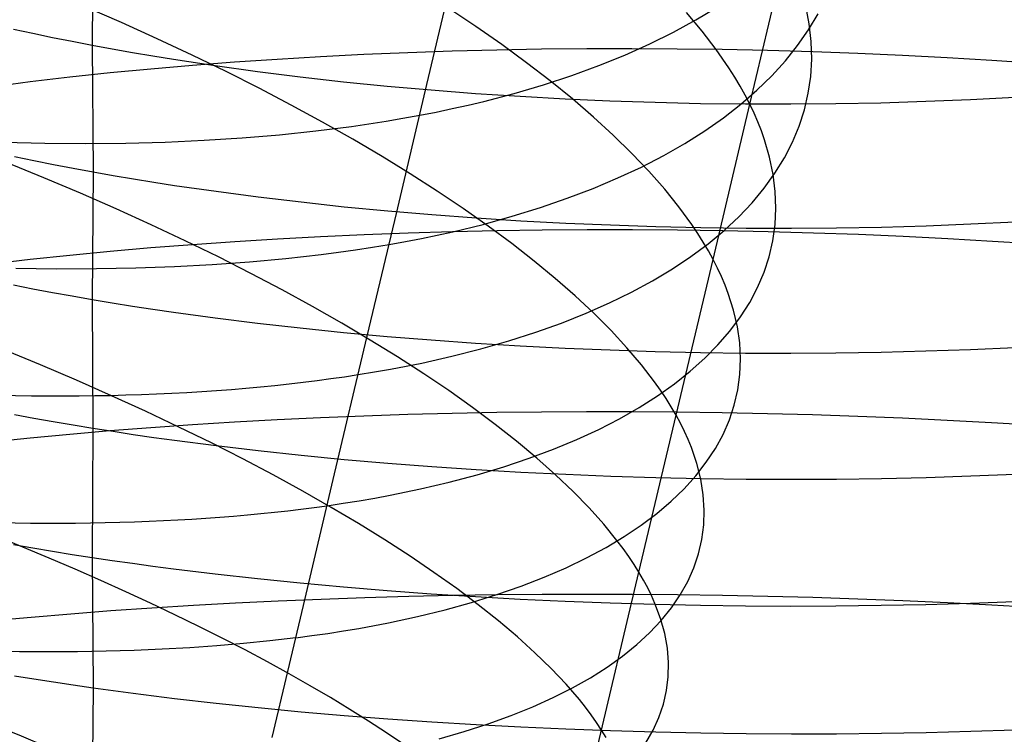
# Model space of a CAD drawing. Extents: x -383 to 1849, y -1185 to -529.
# Tile 354 of 656: x 242.79 to 253.49, y -994.52 to -986.75. Entities that reach past the tile are written whole.
import ezdxf

# ---------------------------------------------------------------- set-up
doc = ezdxf.new("R2010")
doc.units = 0
doc.layers.add('PREDEFINITO', color=7, linetype='CONTINUOUS')

msp = doc.modelspace()

# ---------------------------------------------------------------- linework, layer by layer
at = {"layer": 'PREDEFINITO'}
for p, q in [((250.725, -987.666, 488.16), (251.516, -984.329, 489.432)), ((243.585, -985.66, 644.408), (243.574, -987.024, 644.991)), ((247.215, -987.454, 503.281), (247.544, -986.065, 503.882)), ((243.895, -986.78, 478.838), (243.499, -986.608, 478.606)), ((247.748, -986.822, 482.404), (247.454, -986.626, 482.061)), ((250.139, -986.751, 499.714), (250.371, -986.612, 499.303)), ((251.372, -986.793, 490.552), (251.335, -986.597, 490.106)), ((250.207, -986.871, 486.459), (250.038, -986.669, 486.048)), ((251.364, -986.858, 495.218), (251.468, -986.683, 494.77)), ((242.72, -986.85, 645.427), (242.931, -986.895, 645.313)), ((244.283, -986.955, 479.083), (243.895, -986.78, 478.838)), ((248.029, -987.018, 482.756), (247.748, -986.822, 482.404)), ((249.895, -986.884, 500.118), (250.139, -986.751, 499.714)), ((251.393, -986.986, 491), (251.372, -986.793, 490.552)), ((242.931, -986.895, 645.313), (243.143, -986.94, 645.202)), ((243.143, -986.94, 645.202), (243.358, -986.982, 645.095)), ((244.661, -987.132, 479.34), (244.283, -986.955, 479.083)), ((249.637, -987.011, 500.516), (249.895, -986.884, 500.118)), ((250.36, -987.072, 486.876), (250.207, -986.871, 486.459)), ((251.245, -987.028, 495.664), (251.364, -986.858, 495.218)), ((243.358, -986.982, 645.095), (243.574, -987.024, 644.991)), ((243.574, -987.024, 644.991), (243.793, -987.064, 644.892)), ((243.574, -987.024, 644.991), (243.584, -988.403, 645.539)), ((243.793, -987.064, 644.892), (244.013, -987.104, 644.795)), ((248.298, -987.216, 483.118), (248.029, -987.018, 482.756)), ((248.952, -987.065, 674.886), (248.462, -987.07, 674.834)), ((249.442, -987.064, 674.923), (248.952, -987.065, 674.886)), ((249.367, -987.132, 500.907), (249.637, -987.011, 500.516)), ((249.934, -987.067, 674.946), (249.442, -987.064, 674.923)), ((250.426, -987.073, 674.953), (249.934, -987.067, 674.946)), ((251.112, -987.195, 496.108), (251.245, -987.028, 495.664)), ((251.398, -987.176, 491.45), (251.393, -986.986, 491)), ((244.013, -987.104, 644.795), (244.235, -987.141, 644.703)), ((244.235, -987.141, 644.703), (244.459, -987.178, 644.614)), ((245.03, -987.311, 479.609), (244.661, -987.132, 479.34)), ((246.056, -987.151, 674.355), (245.587, -987.179, 674.216)), ((246.53, -987.127, 674.48), (246.056, -987.151, 674.355)), ((247.008, -987.107, 674.59), (246.53, -987.127, 674.48)), ((247.49, -987.091, 674.686), (247.008, -987.107, 674.59)), ((247.975, -987.078, 674.767), (247.49, -987.091, 674.686)), ((248.462, -987.07, 674.834), (247.975, -987.078, 674.767)), ((249.085, -987.246, 501.29), (249.367, -987.132, 500.907)), ((250.498, -987.272, 487.299), (250.36, -987.072, 486.876)), ((250.918, -987.083, 674.946), (250.426, -987.073, 674.953)), ((251.409, -987.098, 674.925), (250.918, -987.083, 674.946)), ((251.899, -987.115, 674.888), (251.409, -987.098, 674.925)), ((252.387, -987.137, 674.836), (251.899, -987.115, 674.888)), ((252.872, -987.163, 674.77), (252.387, -987.137, 674.836)), ((253.355, -987.192, 674.688), (252.872, -987.163, 674.77)), ((244.665, -987.245, 673.894), (244.213, -987.284, 673.712)), ((244.459, -987.178, 644.614), (244.912, -987.246, 644.448)), ((245.123, -987.21, 674.062), (244.665, -987.245, 673.894)), ((244.912, -987.246, 644.448), (245.372, -987.31, 644.296)), ((245.587, -987.179, 674.216), (245.123, -987.21, 674.062)), ((248.554, -987.413, 483.488), (248.298, -987.216, 483.118)), ((248.79, -987.354, 501.665), (249.085, -987.246, 501.29)), ((250.561, -987.371, 487.512), (250.498, -987.272, 487.299)), ((250.964, -987.357, 496.549), (251.112, -987.195, 496.108)), ((251.388, -987.364, 491.902), (251.398, -987.176, 491.45)), ((253.834, -987.225, 674.592), (253.355, -987.192, 674.688)), ((243.331, -987.374, 673.304), (242.902, -987.424, 673.079)), ((243.769, -987.327, 673.515), (243.331, -987.374, 673.304)), ((244.213, -987.284, 673.712), (243.769, -987.327, 673.515)), ((245.39, -987.493, 479.891), (245.03, -987.311, 479.609)), ((245.372, -987.31, 644.296), (245.837, -987.368, 644.159)), ((245.837, -987.368, 644.159), (246.307, -987.422, 644.037)), ((248.483, -987.455, 502.031), (248.79, -987.354, 501.665)), ((250.62, -987.47, 487.727), (250.561, -987.371, 487.512)), ((250.803, -987.514, 496.987), (250.964, -987.357, 496.549)), ((251.361, -987.548, 492.355), (251.388, -987.364, 491.902)), ((242.902, -987.424, 673.079), (242.69, -987.451, 672.961)), ((245.74, -987.676, 480.183), (245.39, -987.493, 479.891)), ((246.307, -987.422, 644.037), (246.782, -987.469, 643.929)), ((246.782, -987.469, 643.929), (247.26, -987.512, 643.836)), ((246.883, -988.854, 502.707), (247.215, -987.454, 503.281)), ((248.163, -987.549, 502.389), (248.483, -987.455, 502.031)), ((248.797, -987.61, 483.866), (248.554, -987.413, 483.488)), ((250.674, -987.568, 487.943), (250.62, -987.47, 487.727)), ((247.26, -987.512, 643.836), (247.743, -987.549, 643.757)), ((247.743, -987.549, 643.757), (248.228, -987.581, 643.693)), ((247.832, -987.636, 502.736), (248.163, -987.549, 502.389)), ((248.228, -987.581, 643.693), (248.716, -987.608, 643.643)), ((250.627, -987.666, 497.421), (250.803, -987.514, 496.987)), ((250.725, -987.666, 488.16), (250.674, -987.568, 487.943)), ((251.319, -987.729, 492.808), (251.361, -987.548, 492.355)), ((253.124, -987.615, 643.842), (253.605, -987.589, 643.936)), ((246.079, -987.861, 480.487), (245.74, -987.676, 480.183)), ((247.49, -987.715, 503.074), (247.663, -987.676, 502.906)), ((247.663, -987.676, 502.906), (247.832, -987.636, 502.736)), ((248.716, -987.608, 643.643), (249.205, -987.63, 643.608)), ((249.026, -987.807, 484.252), (248.797, -987.61, 483.866)), ((249.205, -987.63, 643.608), (249.696, -987.646, 643.587)), ((249.696, -987.646, 643.587), (250.188, -987.658, 643.581)), ((250.188, -987.658, 643.581), (250.68, -987.663, 643.589)), ((250.327, -989.355, 487.582), (250.725, -987.666, 488.16)), ((250.438, -987.814, 497.851), (250.627, -987.666, 497.421)), ((250.68, -987.663, 643.589), (251.171, -987.664, 643.611)), ((250.771, -987.763, 488.379), (250.725, -987.666, 488.16)), ((251.171, -987.664, 643.611), (251.662, -987.66, 643.647)), ((251.662, -987.66, 643.647), (252.151, -987.65, 643.698)), ((252.151, -987.65, 643.698), (252.639, -987.635, 643.763)), ((252.639, -987.635, 643.763), (253.124, -987.615, 643.842)), ((246.954, -987.82, 503.56), (247.136, -987.787, 503.4)), ((247.136, -987.787, 503.4), (247.314, -987.752, 503.238)), ((247.314, -987.752, 503.238), (247.49, -987.715, 503.074)), ((249.241, -988.004, 484.646), (249.026, -987.807, 484.252)), ((250.235, -987.956, 498.276), (250.438, -987.814, 497.851)), ((250.813, -987.86, 488.598), (250.771, -987.763, 488.379)), ((251.262, -987.907, 493.262), (251.319, -987.729, 492.808)), ((246.008, -987.957, 504.314), (246.394, -987.908, 504.021)), ((246.408, -988.047, 480.802), (246.079, -987.861, 480.487)), ((246.394, -987.908, 504.021), (246.584, -987.881, 503.87)), ((246.584, -987.881, 503.87), (246.77, -987.851, 503.716)), ((246.77, -987.851, 503.716), (246.954, -987.82, 503.56)), ((250.851, -987.957, 488.819), (250.813, -987.86, 488.598)), ((251.189, -988.081, 493.716), (251.262, -987.907, 493.262)), ((244.792, -988.059, 505.125), (245.206, -988.032, 504.866)), ((245.206, -988.032, 504.866), (245.612, -987.998, 504.596)), ((245.612, -987.998, 504.596), (246.008, -987.957, 504.314)), ((249.442, -988.201, 485.047), (249.241, -988.004, 484.646)), ((250.018, -988.093, 498.696), (250.235, -987.956, 498.276)), ((250.885, -988.053, 489.04), (250.851, -987.957, 488.819)), ((242.611, -988.081, 506.236), (243.06, -988.091, 506.038)), ((243.06, -988.091, 506.038), (243.504, -988.094, 505.828)), ((243.504, -988.094, 505.828), (243.94, -988.089, 505.606)), ((243.94, -988.089, 505.606), (244.37, -988.078, 505.371)), ((244.37, -988.078, 505.371), (244.792, -988.059, 505.125)), ((246.726, -988.235, 481.127), (246.408, -988.047, 480.802)), ((249.789, -988.224, 499.11), (250.018, -988.093, 498.696)), ((250.941, -988.242, 489.486), (250.885, -988.053, 489.04)), ((251.102, -988.251, 494.168), (251.189, -988.081, 493.716)), ((242.73, -988.237, 645.978), (242.94, -988.28, 645.863)), ((247.032, -988.423, 481.463), (246.726, -988.235, 481.127)), ((249.628, -988.396, 485.454), (249.442, -988.201, 485.047)), ((249.546, -988.35, 499.518), (249.789, -988.224, 499.11)), ((250.98, -988.43, 489.935), (250.941, -988.242, 489.486)), ((243.049, -988.466, 478.035), (242.644, -988.3, 477.815)), ((242.94, -988.28, 645.863), (243.153, -988.322, 645.751)), ((243.153, -988.322, 645.751), (243.367, -988.363, 645.643)), ((249.29, -988.469, 499.919), (249.546, -988.35, 499.518)), ((250.999, -988.417, 494.62), (251.102, -988.251, 494.168)), ((243.367, -988.363, 645.643), (243.584, -988.403, 645.539)), ((243.584, -988.403, 645.539), (243.575, -989.789, 646.067)), ((243.584, -988.403, 645.539), (243.802, -988.441, 645.438)), ((243.802, -988.441, 645.438), (244.023, -988.478, 645.342)), ((247.326, -988.612, 481.808), (247.032, -988.423, 481.463)), ((249.8, -988.591, 485.869), (249.628, -988.396, 485.454)), ((250.883, -988.58, 495.069), (250.999, -988.417, 494.62)), ((251.002, -988.615, 490.387), (250.98, -988.43, 489.935)), ((243.446, -988.634, 478.269), (243.049, -988.466, 478.035)), ((244.023, -988.478, 645.342), (244.245, -988.514, 645.248)), ((244.245, -988.514, 645.248), (244.469, -988.549, 645.159)), ((244.469, -988.549, 645.159), (244.922, -988.614, 644.991)), ((249.022, -988.583, 500.314), (249.29, -988.469, 499.919)), ((243.835, -988.804, 478.515), (243.446, -988.634, 478.269)), ((244.922, -988.614, 644.991), (245.381, -988.675, 644.839)), ((245.381, -988.675, 644.839), (245.846, -988.73, 644.701)), ((247.609, -988.802, 482.162), (247.326, -988.612, 481.808)), ((248.741, -988.69, 500.7), (249.022, -988.583, 500.314)), ((249.955, -988.784, 486.289), (249.8, -988.591, 485.869)), ((250.751, -988.738, 495.516), (250.883, -988.58, 495.069)), ((251.009, -988.797, 490.84), (251.002, -988.615, 490.387)), ((245.846, -988.73, 644.701), (246.316, -988.781, 644.577)), ((246.316, -988.781, 644.577), (246.79, -988.827, 644.469)), ((248.448, -988.791, 501.078), (248.741, -988.69, 500.7)), ((250.605, -988.891, 495.961), (250.751, -988.738, 495.516)), ((244.215, -988.977, 478.775), (243.835, -988.804, 478.515)), ((246.548, -990.265, 502.161), (246.883, -988.854, 502.707)), ((246.79, -988.827, 644.469), (247.269, -988.867, 644.375)), ((247.269, -988.867, 644.375), (247.751, -988.903, 644.296)), ((247.879, -988.992, 482.526), (247.609, -988.802, 482.162)), ((247.825, -988.973, 501.808), (248.143, -988.885, 501.447)), ((248.143, -988.885, 501.447), (248.448, -988.791, 501.078)), ((250.095, -988.976, 486.715), (249.955, -988.784, 486.289)), ((251, -988.976, 491.296), (251.009, -988.797, 490.84)), ((244.586, -989.152, 479.046), (244.215, -988.977, 478.775)), ((247.496, -989.053, 502.158), (247.825, -988.973, 501.808)), ((247.751, -988.903, 644.296), (248.236, -988.934, 644.231)), ((248.136, -989.182, 482.898), (247.879, -988.992, 482.526)), ((248.236, -988.934, 644.231), (248.723, -988.96, 644.181)), ((248.723, -988.96, 644.181), (249.212, -988.98, 644.146)), ((249.212, -988.98, 644.146), (249.703, -988.996, 644.125)), ((250.159, -989.071, 486.93), (250.095, -988.976, 486.715)), ((250.445, -989.04, 496.402), (250.605, -988.891, 495.961)), ((250.976, -989.152, 491.752), (251, -988.976, 491.296)), ((252.156, -989.002, 644.237), (252.643, -988.988, 644.302)), ((252.643, -988.988, 644.302), (253.128, -988.969, 644.382)), ((253.128, -988.969, 644.382), (253.609, -988.945, 644.476)), ((246.533, -989.088, 675.021), (246.059, -989.109, 674.896)), ((247.011, -989.07, 675.131), (246.533, -989.088, 675.021)), ((247.494, -989.056, 675.227), (247.011, -989.07, 675.131)), ((247.155, -989.126, 502.499), (247.327, -989.091, 502.33)), ((247.327, -989.091, 502.33), (247.496, -989.053, 502.158)), ((247.979, -989.045, 675.308), (247.494, -989.056, 675.227)), ((248.467, -989.038, 675.375), (247.979, -989.045, 675.308)), ((248.956, -989.034, 675.427), (248.467, -989.038, 675.375)), ((249.448, -989.034, 675.464), (248.956, -989.034, 675.427)), ((249.94, -989.037, 675.486), (249.448, -989.034, 675.464)), ((249.703, -988.996, 644.125), (250.194, -989.007, 644.119)), ((250.432, -989.044, 675.494), (249.94, -989.037, 675.486)), ((250.219, -989.166, 487.146), (250.159, -989.071, 486.93)), ((250.194, -989.007, 644.119), (250.686, -989.013, 644.127)), ((250.272, -989.184, 496.839), (250.445, -989.04, 496.402)), ((250.924, -989.054, 675.486), (250.432, -989.044, 675.494)), ((250.686, -989.013, 644.127), (251.177, -989.014, 644.149)), ((251.416, -989.068, 675.464), (250.924, -989.054, 675.486)), ((251.177, -989.014, 644.149), (251.667, -989.01, 644.186)), ((251.906, -989.085, 675.427), (251.416, -989.068, 675.464)), ((251.667, -989.01, 644.186), (252.156, -989.002, 644.237)), ((252.394, -989.106, 675.375), (251.906, -989.085, 675.427)), ((244.666, -989.194, 674.434), (244.214, -989.23, 674.251)), ((244.947, -989.328, 479.33), (244.586, -989.152, 479.046)), ((245.125, -989.163, 674.602), (244.666, -989.194, 674.434)), ((245.589, -989.134, 674.756), (245.125, -989.163, 674.602)), ((246.059, -989.109, 674.896), (245.589, -989.134, 674.756)), ((246.622, -989.222, 502.989), (246.803, -989.192, 502.829)), ((246.803, -989.192, 502.829), (246.98, -989.16, 502.665)), ((246.98, -989.16, 502.665), (247.155, -989.126, 502.499)), ((248.38, -989.372, 483.278), (248.136, -989.182, 482.898)), ((250.084, -989.324, 497.272), (250.272, -989.184, 496.839)), ((250.275, -989.261, 487.364), (250.219, -989.166, 487.146)), ((250.935, -989.325, 492.21), (250.976, -989.152, 491.752)), ((252.88, -989.13, 675.308), (252.394, -989.106, 675.375)), ((253.363, -989.158, 675.226), (252.88, -989.13, 675.308)), ((253.842, -989.189, 675.129), (253.363, -989.158, 675.226)), ((243.331, -989.311, 673.842), (242.902, -989.357, 673.616)), ((243.769, -989.269, 674.053), (243.331, -989.311, 673.842)), ((244.214, -989.23, 674.251), (243.769, -989.269, 674.053)), ((245.68, -989.345, 503.751), (246.064, -989.302, 503.455)), ((246.064, -989.302, 503.455), (246.253, -989.277, 503.302)), ((246.253, -989.277, 503.302), (246.439, -989.251, 503.147)), ((246.439, -989.251, 503.147), (246.622, -989.222, 502.989)), ((250.327, -989.355, 487.582), (250.275, -989.261, 487.364)), ((242.902, -989.357, 673.616), (242.69, -989.381, 673.497)), ((244.469, -989.432, 504.569), (244.881, -989.411, 504.308)), ((244.881, -989.411, 504.308), (245.285, -989.382, 504.035)), ((245.299, -989.506, 479.625), (244.947, -989.328, 479.33)), ((245.285, -989.382, 504.035), (245.68, -989.345, 503.751)), ((248.61, -989.562, 483.667), (248.38, -989.372, 483.278)), ((249.883, -989.458, 497.7), (250.084, -989.324, 497.272)), ((249.923, -991.047, 487.018), (250.327, -989.355, 487.582)), ((250.374, -989.448, 487.802), (250.327, -989.355, 487.582)), ((250.88, -989.494, 492.667), (250.935, -989.325, 492.21)), ((242.743, -989.448, 505.491), (243.185, -989.455, 505.279)), ((243.185, -989.455, 505.279), (243.62, -989.454, 505.054)), ((243.62, -989.454, 505.054), (244.048, -989.447, 504.818)), ((244.048, -989.447, 504.818), (244.469, -989.432, 504.569)), ((245.64, -989.686, 479.931), (245.299, -989.506, 479.625)), ((249.668, -989.587, 498.123), (249.883, -989.458, 497.7)), ((250.417, -989.541, 488.023), (250.374, -989.448, 487.802)), ((250.809, -989.66, 493.124), (250.88, -989.494, 492.667)), ((242.721, -989.632, 646.508), (242.931, -989.673, 646.393)), ((248.827, -989.752, 484.063), (248.61, -989.562, 483.667)), ((249.44, -989.71, 498.54), (249.668, -989.587, 498.123)), ((250.456, -989.633, 488.245), (250.417, -989.541, 488.023)), ((250.491, -989.725, 488.468), (250.456, -989.633, 488.245)), ((242.931, -989.673, 646.393), (243.144, -989.713, 646.28)), ((243.144, -989.713, 646.28), (243.358, -989.752, 646.172)), ((245.971, -989.867, 480.248), (245.64, -989.686, 479.931)), ((249.199, -989.828, 498.951), (249.44, -989.71, 498.54)), ((250.549, -989.907, 488.917), (250.491, -989.725, 488.468)), ((250.724, -989.822, 493.581), (250.809, -989.66, 493.124)), ((243.358, -989.752, 646.172), (243.575, -989.789, 646.067)), ((243.575, -989.789, 646.067), (243.793, -989.825, 645.966)), ((243.575, -989.789, 646.067), (243.583, -991.189, 646.56)), ((243.793, -989.825, 645.966), (244.013, -989.861, 645.868)), ((249.029, -989.94, 484.466), (248.827, -989.752, 484.063)), ((248.945, -989.94, 499.355), (249.199, -989.828, 498.951)), ((250.624, -989.98, 494.036), (250.724, -989.822, 493.581)), ((244.013, -989.861, 645.868), (244.236, -989.894, 645.775)), ((244.236, -989.894, 645.775), (244.46, -989.927, 645.685)), ((244.46, -989.927, 645.685), (244.913, -989.989, 645.516)), ((246.29, -990.048, 480.576), (245.971, -989.867, 480.248)), ((248.678, -990.046, 499.751), (248.945, -989.94, 499.355)), ((249.217, -990.128, 484.876), (249.029, -989.94, 484.466)), ((250.59, -990.086, 489.369), (250.549, -989.907, 488.917)), ((244.913, -989.989, 645.516), (245.372, -990.047, 645.362)), ((245.372, -990.047, 645.362), (245.837, -990.1, 645.223)), ((246.599, -990.231, 480.914), (246.29, -990.048, 480.576)), ((248.398, -990.146, 500.14), (248.678, -990.046, 499.751)), ((250.509, -990.134, 494.489), (250.624, -989.98, 494.036)), ((245.837, -990.1, 645.223), (246.307, -990.148, 645.099)), ((246.307, -990.148, 645.099), (246.782, -990.191, 644.99)), ((248.106, -990.239, 500.521), (248.398, -990.146, 500.14)), ((249.389, -990.315, 485.293), (249.217, -990.128, 484.876)), ((250.379, -990.284, 494.94), (250.509, -990.134, 494.489)), ((250.615, -990.262, 489.824), (250.59, -990.086, 489.369)), ((246.211, -991.685, 501.642), (246.548, -990.265, 502.161)), ((246.895, -990.414, 481.262), (246.599, -990.231, 480.914)), ((246.782, -990.191, 644.99), (247.261, -990.23, 644.895)), ((247.261, -990.23, 644.895), (247.743, -990.264, 644.815)), ((247.743, -990.264, 644.815), (248.228, -990.294, 644.75)), ((247.802, -990.327, 500.893), (248.106, -990.239, 500.521)), ((250.624, -990.436, 490.281), (250.615, -990.262, 489.824)), ((243.014, -990.502, 477.734), (242.616, -990.339, 477.499)), ((247.486, -990.407, 501.256), (247.802, -990.327, 500.893)), ((248.228, -990.294, 644.75), (248.716, -990.319, 644.699)), ((248.716, -990.319, 644.699), (249.206, -990.339, 644.663)), ((249.206, -990.339, 644.663), (249.696, -990.355, 644.641)), ((249.547, -990.501, 485.716), (249.389, -990.315, 485.293)), ((249.696, -990.355, 644.641), (250.188, -990.365, 644.635)), ((250.188, -990.365, 644.635), (250.68, -990.372, 644.642)), ((250.235, -990.429, 495.388), (250.379, -990.284, 494.94)), ((250.68, -990.372, 644.642), (251.172, -990.373, 644.664)), ((251.172, -990.373, 644.664), (251.662, -990.37, 644.701)), ((251.662, -990.37, 644.701), (252.152, -990.362, 644.752)), ((252.152, -990.362, 644.752), (252.639, -990.35, 644.817)), ((252.639, -990.35, 644.817), (253.124, -990.333, 644.897)), ((253.124, -990.333, 644.897), (253.605, -990.311, 644.991)), ((247.18, -990.597, 481.619), (246.895, -990.414, 481.262)), ((246.99, -990.515, 501.782), (247.158, -990.481, 501.609)), ((247.158, -990.481, 501.609), (247.486, -990.407, 501.256)), ((250.078, -990.57, 495.833), (250.235, -990.429, 495.388)), ((250.617, -990.607, 490.739), (250.624, -990.436, 490.281)), ((243.403, -990.668, 477.981), (243.014, -990.502, 477.734)), ((246.467, -990.607, 502.284), (246.644, -990.578, 502.119)), ((246.644, -990.578, 502.119), (246.818, -990.548, 501.952)), ((246.818, -990.548, 501.952), (246.99, -990.515, 501.782)), ((247.452, -990.781, 481.985), (247.18, -990.597, 481.619)), ((249.688, -990.684, 486.144), (249.547, -990.501, 485.716)), ((249.906, -990.707, 496.274), (250.078, -990.57, 495.833)), ((243.784, -990.836, 478.242), (243.403, -990.668, 477.981)), ((249.753, -990.776, 486.361), (249.688, -990.684, 486.144)), ((249.72, -990.838, 496.71), (249.906, -990.707, 496.274)), ((250.594, -990.774, 491.199), (250.617, -990.607, 490.739)), ((247.711, -990.965, 482.36), (247.452, -990.781, 481.985)), ((249.814, -990.867, 486.578), (249.753, -990.776, 486.361)), ((250.556, -990.939, 491.659), (250.594, -990.774, 491.199)), ((244.156, -991.006, 478.515), (243.784, -990.836, 478.242)), ((249.521, -990.965, 497.142), (249.72, -990.838, 496.71)), ((249.87, -990.957, 486.797), (249.814, -990.867, 486.578)), ((244.518, -991.177, 478.8), (244.156, -991.006, 478.515)), ((247.49, -991.029, 675.737), (247.008, -991.041, 675.641)), ((247.975, -991.02, 675.819), (247.49, -991.029, 675.737)), ((247.957, -991.148, 482.743), (247.711, -990.965, 482.36)), ((248.462, -991.014, 675.886), (247.975, -991.02, 675.819)), ((248.951, -991.011, 675.938), (248.462, -991.014, 675.886)), ((249.442, -991.011, 675.975), (248.951, -991.011, 675.938)), ((249.308, -991.086, 497.569), (249.521, -990.965, 497.142)), ((249.934, -991.015, 675.997), (249.442, -991.011, 675.975)), ((249.923, -991.047, 487.018), (249.87, -990.957, 486.797)), ((250.426, -991.022, 676.005), (249.934, -991.015, 675.997)), ((250.917, -991.032, 675.998), (250.426, -991.022, 676.005)), ((250.503, -991.1, 492.12), (250.556, -990.939, 491.659)), ((242.729, -991.041, 647.004), (242.94, -991.08, 646.888)), ((242.94, -991.08, 646.888), (243.152, -991.117, 646.775)), ((243.152, -991.117, 646.775), (243.367, -991.154, 646.665)), ((245.123, -991.123, 675.109), (244.665, -991.152, 674.94)), ((245.587, -991.098, 675.264), (245.123, -991.123, 675.109)), ((246.056, -991.076, 675.404), (245.587, -991.098, 675.264)), ((246.53, -991.057, 675.53), (246.056, -991.076, 675.404)), ((247.008, -991.041, 675.641), (246.53, -991.057, 675.53)), ((249.082, -991.202, 497.989), (249.308, -991.086, 497.569)), ((249.52, -992.756, 486.507), (249.923, -991.047, 487.018)), ((249.971, -991.136, 487.239), (249.923, -991.047, 487.018)), ((250.015, -991.225, 487.461), (249.971, -991.136, 487.239)), ((250.434, -991.257, 492.58), (250.503, -991.1, 492.12)), ((251.408, -991.045, 675.975), (250.917, -991.032, 675.998)), ((251.898, -991.061, 675.938), (251.408, -991.045, 675.975)), ((252.386, -991.081, 675.885), (251.898, -991.061, 675.938)), ((252.871, -991.104, 675.818), (252.386, -991.081, 675.885)), ((253.354, -991.13, 675.736), (252.871, -991.104, 675.818)), ((253.833, -991.159, 675.638), (253.354, -991.13, 675.736)), ((243.768, -991.219, 674.557), (243.331, -991.257, 674.345)), ((243.367, -991.154, 646.665), (243.583, -991.189, 646.56)), ((243.583, -991.189, 646.56), (243.574, -992.594, 647.033)), ((243.583, -991.189, 646.56), (243.802, -991.223, 646.458)), ((244.213, -991.184, 674.756), (243.768, -991.219, 674.557)), ((243.802, -991.223, 646.458), (244.022, -991.257, 646.36)), ((244.665, -991.152, 674.94), (244.213, -991.184, 674.756)), ((244.871, -991.35, 479.097), (244.518, -991.177, 478.8)), ((248.19, -991.331, 483.134), (247.957, -991.148, 482.743)), ((248.843, -991.312, 498.404), (249.082, -991.202, 497.989)), ((250.055, -991.313, 487.685), (250.015, -991.225, 487.461)), ((242.902, -991.298, 674.118), (242.69, -991.32, 673.999)), ((243.331, -991.257, 674.345), (242.902, -991.298, 674.118)), ((244.022, -991.257, 646.36), (244.245, -991.289, 646.266)), ((244.245, -991.289, 646.266), (244.469, -991.32, 646.175)), ((244.469, -991.32, 646.175), (244.922, -991.378, 646.005)), ((245.213, -991.523, 479.405), (244.871, -991.35, 479.097)), ((248.409, -991.514, 483.533), (248.19, -991.331, 483.134)), ((248.591, -991.417, 498.811), (248.843, -991.312, 498.404)), ((250.091, -991.401, 487.91), (250.055, -991.313, 487.685)), ((250.351, -991.41, 493.039), (250.434, -991.257, 492.58)), ((244.922, -991.378, 646.005), (245.381, -991.433, 645.85)), ((245.381, -991.433, 645.85), (245.846, -991.483, 645.71)), ((248.326, -991.516, 499.212), (248.591, -991.417, 498.811)), ((250.15, -991.574, 488.362), (250.091, -991.401, 487.91)), ((250.252, -991.56, 493.497), (250.351, -991.41, 493.039)), ((245.544, -991.698, 479.724), (245.213, -991.523, 479.405)), ((245.846, -991.483, 645.71), (246.316, -991.529, 645.585)), ((246.316, -991.529, 645.585), (246.79, -991.57, 645.475)), ((248.049, -991.609, 499.604), (248.326, -991.516, 499.212)), ((248.613, -991.695, 483.939), (248.409, -991.514, 483.533)), ((250.139, -991.706, 493.953), (250.252, -991.56, 493.497)), ((246.79, -991.57, 645.475), (247.269, -991.607, 645.38)), ((247.269, -991.607, 645.38), (247.751, -991.639, 645.299)), ((247.751, -991.639, 645.299), (248.236, -991.667, 645.234)), ((247.759, -991.696, 499.988), (248.049, -991.609, 499.604)), ((248.236, -991.667, 645.234), (248.723, -991.691, 645.183)), ((250.193, -991.745, 488.817), (250.15, -991.574, 488.362)), ((245.865, -991.874, 480.054), (245.544, -991.698, 479.724)), ((245.872, -993.116, 501.151), (246.211, -991.685, 501.642)), ((247.143, -991.85, 500.729), (247.457, -991.776, 500.363)), ((247.457, -991.776, 500.363), (247.759, -991.696, 499.988)), ((248.803, -991.876, 484.352), (248.613, -991.695, 483.939)), ((248.723, -991.691, 645.183), (249.213, -991.711, 645.146)), ((249.213, -991.711, 645.146), (249.703, -991.726, 645.125)), ((249.703, -991.726, 645.125), (250.195, -991.736, 645.118)), ((250.011, -991.847, 494.407), (250.139, -991.706, 493.953)), ((250.219, -991.913, 489.275), (250.193, -991.745, 488.817)), ((250.195, -991.736, 645.118), (250.686, -991.743, 645.126)), ((250.686, -991.743, 645.126), (251.177, -991.745, 645.148)), ((251.177, -991.745, 645.148), (251.668, -991.742, 645.185)), ((251.668, -991.742, 645.185), (252.157, -991.735, 645.236)), ((252.157, -991.735, 645.236), (252.643, -991.724, 645.302)), ((252.643, -991.724, 645.302), (253.128, -991.709, 645.382)), ((253.128, -991.709, 645.382), (253.609, -991.689, 645.477)), ((246.174, -992.05, 480.393), (245.865, -991.874, 480.054)), ((246.816, -991.918, 501.086), (247.143, -991.85, 500.729)), ((248.978, -992.055, 484.771), (248.803, -991.876, 484.352)), ((249.87, -991.984, 494.858), (250.011, -991.847, 494.407)), ((246.305, -992.006, 501.6), (246.478, -991.978, 501.431)), ((246.478, -991.978, 501.431), (246.649, -991.949, 501.26)), ((246.649, -991.949, 501.26), (246.816, -991.918, 501.086)), ((249.713, -992.117, 495.306), (249.87, -991.984, 494.858)), ((250.23, -992.079, 489.735), (250.219, -991.913, 489.275)), ((246.129, -992.032, 501.767), (246.305, -992.006, 501.6)), ((246.472, -992.227, 480.743), (246.174, -992.05, 480.393)), ((249.137, -992.233, 485.197), (248.978, -992.055, 484.771)), ((250.225, -992.241, 490.196), (250.23, -992.079, 489.735)), ((249.543, -992.245, 495.749), (249.713, -992.117, 495.306)), ((246.757, -992.403, 481.102), (246.472, -992.227, 480.743)), ((249.281, -992.409, 485.628), (249.137, -992.233, 485.197)), ((249.36, -992.368, 496.189), (249.543, -992.245, 495.749)), ((250.205, -992.4, 490.659), (250.225, -992.241, 490.196)), ((247.031, -992.58, 481.47), (246.757, -992.403, 481.102)), ((249.162, -992.487, 496.623), (249.36, -992.368, 496.189)), ((249.347, -992.497, 485.846), (249.281, -992.409, 485.628)), ((250.169, -992.556, 491.123), (250.205, -992.4, 490.659)), ((242.72, -992.455, 647.481), (242.931, -992.491, 647.363)), ((242.931, -992.491, 647.363), (243.143, -992.527, 647.25)), ((243.143, -992.527, 647.25), (243.358, -992.561, 647.14)), ((248.951, -992.6, 497.052), (249.162, -992.487, 496.623)), ((249.409, -992.583, 486.065), (249.347, -992.497, 485.846)), ((243.358, -992.561, 647.14), (243.574, -992.594, 647.033)), ((243.574, -992.594, 647.033), (243.793, -992.627, 646.931)), ((243.574, -992.594, 647.033), (243.584, -994.012, 647.471)), ((243.793, -992.627, 646.931), (244.013, -992.658, 646.832)), ((247.291, -992.757, 481.847), (247.031, -992.58, 481.47)), ((248.727, -992.708, 497.476), (248.951, -992.6, 497.052)), ((249.467, -992.67, 486.286), (249.409, -992.583, 486.065)), ((250.117, -992.708, 491.587), (250.169, -992.556, 491.123)), ((244.013, -992.658, 646.832), (244.236, -992.688, 646.737)), ((244.236, -992.688, 646.737), (244.46, -992.717, 646.646)), ((244.46, -992.717, 646.646), (244.913, -992.773, 646.475)), ((248.489, -992.81, 497.893), (248.727, -992.708, 497.476)), ((249.52, -992.756, 486.507), (249.467, -992.67, 486.286)), ((250.051, -992.857, 492.051), (250.117, -992.708, 491.587)), ((244.913, -992.773, 646.475), (245.372, -992.824, 646.319)), ((245.372, -992.824, 646.319), (245.837, -992.871, 646.178)), ((247.538, -992.933, 482.233), (247.291, -992.757, 481.847)), ((248.239, -992.908, 498.303), (248.489, -992.81, 497.893)), ((248.702, -996.19, 485.55), (249.52, -992.756, 486.507)), ((249.57, -992.841, 486.73), (249.52, -992.756, 486.507)), ((249.615, -992.926, 486.954), (249.57, -992.841, 486.73)), ((245.837, -992.871, 646.178), (246.307, -992.915, 646.052)), ((246.307, -992.915, 646.052), (246.782, -992.954, 645.941)), ((246.782, -992.954, 645.941), (247.261, -992.989, 645.845)), ((247.772, -993.109, 482.626), (247.538, -992.933, 482.233)), ((247.976, -992.999, 498.706), (248.239, -992.908, 498.303)), ((249.656, -993.01, 487.179), (249.615, -992.926, 486.954)), ((249.969, -993.002, 492.513), (250.051, -992.857, 492.051)), ((246.065, -993.051, 675.878), (245.596, -993.07, 675.737)), ((246.539, -993.034, 676.004), (246.065, -993.051, 675.878)), ((247.016, -993.021, 676.115), (246.539, -993.034, 676.004)), ((247.497, -993.01, 676.211), (247.016, -993.021, 676.115)), ((247.261, -992.989, 645.845), (247.743, -993.02, 645.764)), ((247.982, -993.003, 676.293), (247.497, -993.01, 676.211)), ((247.7, -993.085, 499.1), (247.976, -992.999, 498.706)), ((247.743, -993.02, 645.764), (248.228, -993.047, 645.697)), ((248.469, -992.998, 676.36), (247.982, -993.003, 676.293)), ((248.228, -993.047, 645.697), (248.716, -993.07, 645.646)), ((248.957, -992.996, 676.412), (248.469, -992.998, 676.36)), ((249.448, -992.998, 676.449), (248.957, -992.996, 676.412)), ((249.939, -993.002, 676.471), (249.448, -992.998, 676.449)), ((249.693, -993.094, 487.405), (249.656, -993.01, 487.179)), ((249.873, -993.144, 492.975), (249.969, -993.002, 492.513)), ((250.43, -993.009, 676.478), (249.939, -993.002, 676.471)), ((250.921, -993.019, 676.47), (250.43, -993.009, 676.478)), ((251.412, -993.032, 676.447), (250.921, -993.019, 676.47)), ((251.901, -993.048, 676.409), (251.412, -993.032, 676.447)), ((252.388, -993.066, 676.356), (251.901, -993.048, 676.409)), ((244.224, -993.145, 675.228), (243.779, -993.177, 675.028)), ((244.675, -993.117, 675.412), (244.224, -993.145, 675.228)), ((245.133, -993.092, 675.582), (244.675, -993.117, 675.412)), ((245.596, -993.07, 675.737), (245.133, -993.092, 675.582)), ((245.53, -994.554, 500.687), (245.872, -993.116, 501.151)), ((247.111, -993.238, 499.865), (247.412, -993.164, 499.487)), ((247.412, -993.164, 499.487), (247.7, -993.085, 499.1)), ((247.992, -993.284, 483.027), (247.772, -993.109, 482.626)), ((248.716, -993.07, 645.646), (249.206, -993.088, 645.609)), ((249.206, -993.088, 645.609), (249.697, -993.103, 645.587)), ((249.754, -993.259, 487.86), (249.693, -993.094, 487.405)), ((249.697, -993.103, 645.587), (250.188, -993.114, 645.58)), ((249.762, -993.281, 493.434), (249.873, -993.144, 492.975)), ((250.188, -993.114, 645.58), (250.68, -993.12, 645.587)), ((250.68, -993.12, 645.587), (251.172, -993.123, 645.609)), ((251.172, -993.123, 645.609), (251.662, -993.121, 645.646)), ((251.662, -993.121, 645.646), (252.152, -993.115, 645.697)), ((252.152, -993.115, 645.697), (252.639, -993.105, 645.763)), ((252.873, -993.088, 676.288), (252.388, -993.066, 676.356)), ((252.639, -993.105, 645.763), (253.124, -993.092, 645.843)), ((253.355, -993.112, 676.204), (252.873, -993.088, 676.288)), ((253.124, -993.092, 645.843), (253.606, -993.074, 645.938)), ((253.834, -993.14, 676.106), (253.355, -993.112, 676.204)), ((242.913, -993.248, 674.587), (242.702, -993.267, 674.467)), ((243.342, -993.211, 674.815), (242.913, -993.248, 674.587)), ((243.779, -993.177, 675.028), (243.342, -993.211, 674.815)), ((246.798, -993.305, 500.233), (247.111, -993.238, 499.865)), ((249.8, -993.421, 488.318), (249.754, -993.259, 487.86)), ((246.307, -993.394, 500.767), (246.473, -993.366, 500.591)), ((246.473, -993.366, 500.591), (246.798, -993.305, 500.233)), ((248.198, -993.458, 483.436), (247.992, -993.284, 483.027)), ((249.636, -993.414, 493.892), (249.762, -993.281, 493.434)), ((245.789, -993.467, 501.277), (245.964, -993.444, 501.11)), ((245.964, -993.444, 501.11), (246.137, -993.42, 500.94)), ((246.137, -993.42, 500.94), (246.307, -993.394, 500.767)), ((248.389, -993.631, 483.851), (248.198, -993.458, 483.436)), ((249.496, -993.543, 494.346), (249.636, -993.414, 493.892)), ((249.829, -993.581, 488.778), (249.8, -993.421, 488.318)), ((249.342, -993.668, 494.797), (249.496, -993.543, 494.346)), ((249.842, -993.738, 489.241), (249.829, -993.581, 488.778)), ((248.566, -993.802, 484.273), (248.389, -993.631, 483.851)), ((249.175, -993.788, 495.244), (249.342, -993.668, 494.797)), ((248.727, -993.972, 484.701), (248.566, -993.802, 484.273)), ((248.993, -993.903, 495.687), (249.175, -993.788, 495.244)), ((249.839, -993.892, 489.705), (249.842, -993.738, 489.241)), ((242.73, -993.881, 647.922), (242.94, -993.915, 647.804)), ((242.94, -993.915, 647.804), (243.153, -993.948, 647.689)), ((248.797, -994.014, 496.125), (248.993, -993.903, 495.687)), ((249.82, -994.042, 490.171), (249.839, -993.892, 489.705)), ((243.153, -993.948, 647.689), (243.367, -993.981, 647.578)), ((243.367, -993.981, 647.578), (243.584, -994.012, 647.471)), ((243.584, -994.012, 647.471), (243.575, -995.435, 647.889)), ((243.584, -994.012, 647.471), (243.802, -994.042, 647.368)), ((248.588, -994.119, 496.557), (248.797, -994.014, 496.125)), ((248.872, -994.14, 485.135), (248.727, -993.972, 484.701)), ((243.802, -994.042, 647.368), (244.022, -994.072, 647.269)), ((244.022, -994.072, 647.269), (244.245, -994.1, 647.173)), ((244.245, -994.1, 647.173), (244.469, -994.127, 647.081)), ((244.469, -994.127, 647.081), (244.922, -994.179, 646.909)), ((248.366, -994.219, 496.984), (248.588, -994.119, 496.557)), ((249.786, -994.19, 490.638), (249.82, -994.042, 490.171)), ((244.922, -994.179, 646.909), (245.381, -994.228, 646.752)), ((245.381, -994.228, 646.752), (245.846, -994.272, 646.61)), ((248.131, -994.315, 497.404), (248.366, -994.219, 496.984)), ((248.939, -994.224, 485.354), (248.872, -994.14, 485.135)), ((249.001, -994.306, 485.574), (248.939, -994.224, 485.354)), ((249.737, -994.334, 491.104), (249.786, -994.19, 490.638)), ((245.846, -994.272, 646.61), (246.316, -994.313, 646.483)), ((246.316, -994.313, 646.483), (246.79, -994.35, 646.371)), ((247.882, -994.404, 497.817), (248.131, -994.315, 497.404)), ((249.06, -994.389, 485.796), (249.001, -994.306, 485.574)), ((249.673, -994.474, 491.57), (249.737, -994.334, 491.104)), ((246.79, -994.35, 646.371), (247.269, -994.383, 646.275)), ((247.269, -994.383, 646.275), (247.751, -994.412, 646.193)), ((247.621, -994.488, 498.223), (247.882, -994.404, 497.817)), ((247.751, -994.412, 646.193), (248.236, -994.438, 646.126)), ((248.236, -994.438, 646.126), (248.723, -994.46, 646.074)), ((249.114, -994.471, 486.019), (249.06, -994.389, 485.796)), ((247.347, -994.567, 498.621), (247.621, -994.488, 498.223)), ((248.723, -994.46, 646.074), (249.212, -994.478, 646.037)), ((249.164, -994.552, 486.243), (249.114, -994.471, 486.019)), ((249.212, -994.478, 646.037), (249.703, -994.492, 646.015)), ((249.593, -994.611, 492.035), (249.673, -994.474, 491.57)), ((249.703, -994.492, 646.015), (250.194, -994.502, 646.008)), ((250.194, -994.502, 646.008), (250.686, -994.509, 646.015)), ((250.686, -994.509, 646.015), (251.177, -994.512, 646.038)), ((251.177, -994.512, 646.038), (251.667, -994.511, 646.075)), ((251.667, -994.511, 646.075), (252.156, -994.506, 646.126)), ((252.156, -994.506, 646.126), (252.643, -994.497, 646.192)), ((252.643, -994.497, 646.192), (253.128, -994.485, 646.273)), ((253.128, -994.485, 646.273), (253.609, -994.469, 646.369))]:
    msp.add_line(p, q, dxfattribs=at)
at = {"layer": 'PREDEFINITO', "extrusion": (0.205237, 0.902278, 0.379173)}
msp.add_arc((-449.211, 799.973, -652.766), 14.97, 39.8455, 136.3584, dxfattribs=at)
at = {"layer": 'PREDEFINITO', "extrusion": (0.206827, 0.90912, 0.361557)}
msp.add_arc((-449.238, 787.507, -669.553), 14.951, 43.496, 136.3845, dxfattribs=at)
at = {"layer": 'PREDEFINITO', "extrusion": (0.213765, 0.938142, 0.272387)}
msp.add_arc((-449.391, 721.019, -749.145), 14.999, 136.6968, 311.9918, dxfattribs=at)
at = {"layer": 'PREDEFINITO', "extrusion": (0.208382, 0.915551, 0.344009)}
msp.add_arc((-449.313, 774.827, -685.908), 14.962, 47.0465, 136.3408, dxfattribs=at)
at = {"layer": 'PREDEFINITO', "extrusion": (0.209819, 0.921729, 0.326176)}
msp.add_arc((-449.325, 761.729, -702.185), 14.977, 50.6089, 136.2975, dxfattribs=at)
at = {"layer": 'PREDEFINITO', "extrusion": (0.21486, 0.942961, 0.254284)}
msp.add_arc((-449.375, 706.883, -764.292), 14.997, 136.7026, 308.4518, dxfattribs=at)

doc.saveas('drawing.dxf')
